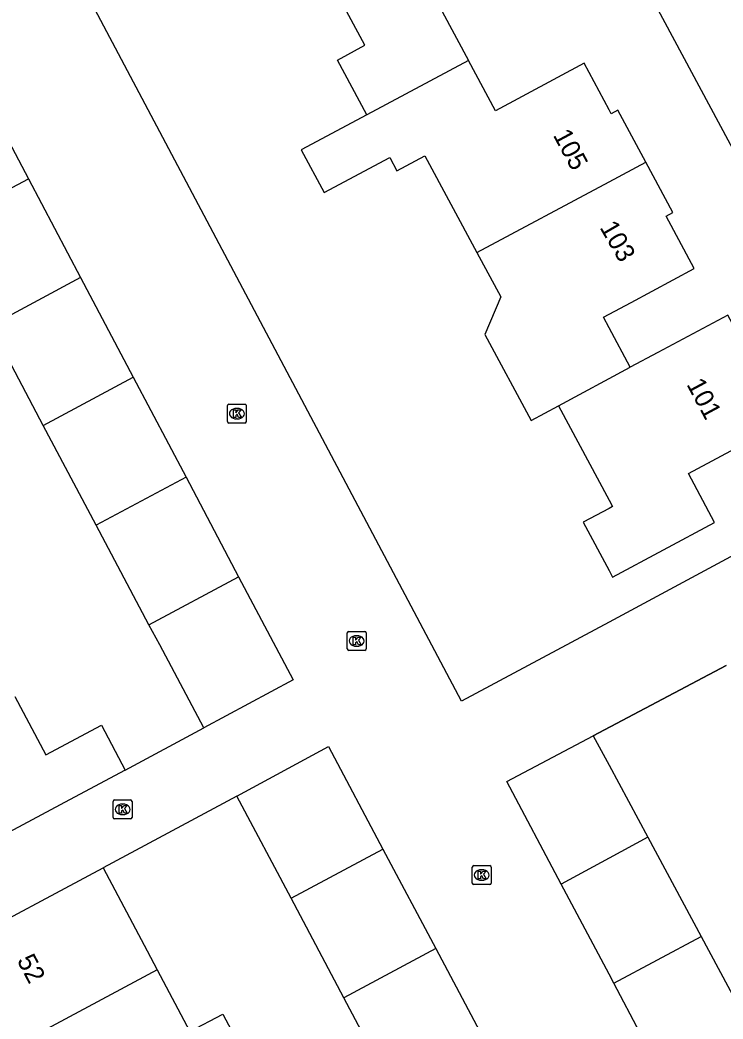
# Model space of a CAD drawing. Extents: x 157793 to 159380, y 380882 to 382313.
# Drawn here: x 158968.6 to 159006.1, y 381786.9 to 381840.1 of the extents above; entities that cross this region are included whole.
import ezdxf

# ---------------------------------------------------------------- set-up
doc = ezdxf.new("R2010")
doc.units = 0
for name, color, linetype in [('IMGEO_Kolk', 7, 'Continuous'), ('IMGEO_Muur', 7, 'Continuous'), ('IMGEO_Pand', 7, 'Continuous'), ('IMGEO_Pand_nummerreeks', 7, 'Continuous'), ('IMGEO_Rijbaan_lokaal_open', 7, 'Continuous'), ('IMGEO_Voetpad_open', 7, 'Continuous')]:
    doc.layers.add(name, color=color, linetype=linetype)

msp = doc.modelspace()

# ---------------------------------------------------------------- linework, layer by layer
at = {"layer": 'IMGEO_Kolk'}
for p, q in [((158979.689, 381818.67), (158979.689, 381819.522)), ((158979.764, 381819.596), (158980.616, 381819.596)), ((158980.177, 381819.376), (158980.202, 381819.376)), ((158980.69, 381819.522), (158980.69, 381818.67)), ((158980.616, 381818.596), (158979.764, 381818.596)), ((158980.2, 381818.816), (158980.175, 381818.816)), ((158986.064, 381806.57), (158986.064, 381807.422)), ((158986.139, 381807.496), (158986.991, 381807.496)), ((158987.065, 381807.422), (158987.065, 381806.57)), ((158986.552, 381807.276), (158986.577, 381807.276)), ((158986.991, 381806.496), (158986.139, 381806.496)), ((158986.575, 381806.716), (158986.55, 381806.716)), ((158973.605, 381797.606), (158973.605, 381798.458)), ((158973.68, 381798.532), (158974.532, 381798.532)), ((158974.606, 381798.458), (158974.606, 381797.606)), ((158974.093, 381798.312), (158974.118, 381798.312)), ((158974.532, 381797.532), (158973.68, 381797.532)), ((158974.116, 381797.752), (158974.091, 381797.752)), ((158992.719, 381794.112), (158992.719, 381794.964)), ((158992.794, 381795.038), (158993.646, 381795.038)), ((158993.207, 381794.818), (158993.232, 381794.818)), ((158993.72, 381794.964), (158993.72, 381794.112)), ((158993.23, 381794.258), (158993.205, 381794.258)), ((158993.646, 381794.038), (158992.794, 381794.038))]:
    msp.add_line(p, q, dxfattribs=at)
for points in [[(158979.689, 381818.67), (158979.689, 381819.522)], [(158979.764, 381819.596), (158980.616, 381819.596)], [(158980.01, 381819.296), (158980.133, 381819.296), (158980.133, 381819.145), (158980.263, 381819.296), (158980.427, 381819.296), (158980.281, 381819.145), (158980.434, 381818.896), (158980.282, 381818.896), (158980.197, 381819.06), (158980.133, 381818.993), (158980.133, 381818.896), (158980.01, 381818.896), (158980.01, 381819.296)], [(158980.69, 381819.522), (158980.69, 381818.67)], [(158980.616, 381818.596), (158979.764, 381818.596)], [(158986.064, 381806.57), (158986.064, 381807.422)], [(158986.139, 381807.496), (158986.991, 381807.496)], [(158987.065, 381807.422), (158987.065, 381806.57)], [(158986.385, 381807.196), (158986.508, 381807.196), (158986.508, 381807.045), (158986.638, 381807.196), (158986.802, 381807.196), (158986.656, 381807.045), (158986.809, 381806.796), (158986.657, 381806.796), (158986.572, 381806.96), (158986.508, 381806.893), (158986.508, 381806.796), (158986.385, 381806.796), (158986.385, 381807.196)], [(158986.991, 381806.496), (158986.139, 381806.496)], [(158973.605, 381797.606), (158973.605, 381798.458)], [(158973.68, 381798.532), (158974.532, 381798.532)], [(158974.606, 381798.458), (158974.606, 381797.606)], [(158973.926, 381798.232), (158974.049, 381798.232), (158974.049, 381798.081), (158974.179, 381798.232), (158974.343, 381798.232), (158974.197, 381798.081), (158974.35, 381797.832), (158974.198, 381797.832), (158974.113, 381797.996), (158974.049, 381797.929), (158974.049, 381797.832), (158973.926, 381797.832), (158973.926, 381798.232)], [(158974.532, 381797.532), (158973.68, 381797.532)], [(158992.719, 381794.112), (158992.719, 381794.964)], [(158992.794, 381795.038), (158993.646, 381795.038)], [(158993.04, 381794.738), (158993.163, 381794.738), (158993.163, 381794.587), (158993.293, 381794.738), (158993.457, 381794.738), (158993.311, 381794.587), (158993.464, 381794.338), (158993.312, 381794.338), (158993.227, 381794.502), (158993.163, 381794.435), (158993.163, 381794.338), (158993.04, 381794.338), (158993.04, 381794.738)], [(158993.72, 381794.964), (158993.72, 381794.112)], [(158993.646, 381794.038), (158992.794, 381794.038)]]:
    msp.add_lwpolyline(points, dxfattribs=at)
for centre, start, end in [((158979.766, 381819.52), 91.552, 178.448), ((158979.766, 381819.52), 91.552, 178.448), ((158980.614, 381819.52), 1.552, 88.448), ((158980.614, 381819.52), 1.552, 88.448), ((158979.766, 381818.672), 181.552, 268.448), ((158979.766, 381818.672), 181.552, 268.448), ((158980.614, 381818.672), 271.552, 358.448), ((158980.614, 381818.672), 271.552, 358.448), ((158986.141, 381807.42), 91.552, 178.448), ((158986.141, 381807.42), 91.552, 178.448), ((158986.989, 381807.42), 1.552, 88.448), ((158986.989, 381807.42), 1.552, 88.448), ((158986.141, 381806.572), 181.552, 268.448), ((158986.141, 381806.572), 181.552, 268.448), ((158986.989, 381806.572), 271.552, 358.448), ((158986.989, 381806.572), 271.552, 358.448), ((158973.682, 381798.456), 91.552, 178.448), ((158973.682, 381798.456), 91.552, 178.448), ((158974.53, 381798.456), 1.552, 88.448), ((158974.53, 381798.456), 1.552, 88.448), ((158973.682, 381797.608), 181.552, 268.448), ((158973.682, 381797.608), 181.552, 268.448), ((158974.53, 381797.608), 271.552, 358.448), ((158974.53, 381797.608), 271.552, 358.448), ((158992.796, 381794.962), 91.552, 178.448), ((158992.796, 381794.962), 91.552, 178.448), ((158993.644, 381794.962), 1.552, 88.448), ((158993.644, 381794.962), 1.552, 88.448), ((158992.796, 381794.114), 181.552, 268.448), ((158992.796, 381794.114), 181.552, 268.448), ((158993.644, 381794.114), 271.552, 358.448), ((158993.644, 381794.114), 271.552, 358.448)]:
    msp.add_arc(centre, 0.0765, start, end, dxfattribs=at)
for centre, major_axis, ratio, start_param, end_param in [((158980.176, 381819.096), (-0.387, 0.002), 0.722429, 4.712389, 7.853982), ((158980.201, 381819.096), (-0.39, 0.002), 0.717154, 1.570796, 4.712389), ((158986.551, 381806.996), (-0.387, 0.002), 0.722429, 4.712389, 7.853982), ((158986.576, 381806.996), (-0.39, 0.002), 0.717154, 1.570796, 4.712389), ((158974.092, 381798.032), (-0.387, 0.002), 0.722429, 4.712389, 7.853982), ((158974.117, 381798.032), (-0.39, 0.002), 0.717154, 1.570796, 4.712389), ((158993.206, 381794.538), (-0.387, 0.002), 0.722429, 4.712389, 7.853982), ((158993.231, 381794.538), (-0.39, 0.002), 0.717154, 1.570796, 4.712389)]:
    msp.add_ellipse(centre, major_axis=major_axis, ratio=ratio, start_param=start_param, end_param=end_param, dxfattribs=at)
at = {"layer": 'IMGEO_Muur'}
for points in [[(159006.231, 381805.693), (158999.159, 381801.948)], [(158980.189, 381798.74), (158973.061, 381794.922)]]:
    msp.add_lwpolyline(points, dxfattribs=at)
at = {"layer": 'IMGEO_Pand'}
for points in [[(158993.349, 381848.799), (158994.818, 381846.066), (158994.35, 381845.815), (158995.837, 381843.048), (158991.11, 381840.506), (158992.513, 381837.895)], [(158987.107, 381835.001), (158985.539, 381837.917), (158986.996, 381838.701), (158984.188, 381843.925)], [(158992.513, 381837.895), (158987.107, 381835.001)], [(159001.952, 381832.49), (159000.473, 381835.242), (159000.115, 381835.05), (159000, 381835.264), (158998.666, 381837.75), (158993.953, 381835.216), (158992.513, 381837.895)], [(158966.24, 381836.989), (158969.088, 381831.598)], [(158987.107, 381835.001), (158983.613, 381833.131), (158984.834, 381830.859), (158988.325, 381832.735), (158988.708, 381832.022), (158990.199, 381832.823), (158992.967, 381827.672)], [(158992.967, 381827.672), (159000, 381831.443), (159001.952, 381832.49)], [(159001.129, 381821.567), (159000, 381823.667), (158999.699, 381824.227), (159000, 381824.389), (159001.173, 381825.019), (159004.529, 381826.822), (159003.036, 381829.606), (159003.398, 381829.801), (159001.952, 381832.49)], [(158964.271, 381829.041), (158969.088, 381831.598)], [(158969.088, 381831.598), (158971.866, 381826.34)], [(158992.967, 381827.672), (158994.234, 381825.315), (158993.392, 381823.31), (158995.856, 381818.726), (158997.306, 381819.505)], [(158971.866, 381826.34), (158967.067, 381823.769)], [(158971.866, 381826.34), (158974.669, 381821.035)], [(158997.306, 381819.505), (159000, 381814.493), (159000.183, 381814.153), (159000, 381814.055), (158998.619, 381813.316), (159000, 381810.747), (159000.19, 381810.394), (159005.616, 381813.308), (159004.223, 381815.909), (159009.001, 381818.469), (159007.392, 381821.465), (159007.756, 381821.66), (159006.318, 381824.336), (159002.603, 381822.359), (159001.129, 381821.567)], [(158969.878, 381818.47), (158967.067, 381823.769)], [(158997.306, 381819.505), (159001.129, 381821.567)], [(158969.878, 381818.47), (158974.669, 381821.035)], [(158974.669, 381821.035), (158977.479, 381815.717)], [(158972.695, 381813.16), (158969.878, 381818.47)], [(158977.479, 381815.717), (158972.695, 381813.16)], [(158977.479, 381815.717), (158980.278, 381810.419)], [(158975.504, 381807.864), (158972.695, 381813.16)], [(158975.504, 381807.864), (158980.278, 381810.419)], [(158980.278, 381810.419), (158983.183, 381804.921), (158978.42, 381802.367)], [(158978.42, 381802.367), (158976.077, 381806.785), (158975.504, 381807.864)], [(158968.367, 381804.045), (158970.019, 381800.931), (158972.972, 381802.508), (158974.244, 381800.126)], [(158997.459, 381794.048), (158994.565, 381799.51), (158999.159, 381801.948)], [(158999.159, 381801.948), (159000, 381800.383), (159002.059, 381796.552)], [(158980.189, 381798.74), (158985.064, 381801.373), (158987.959, 381795.921)], [(158974.244, 381800.126), (158971.284, 381798.545), (158963.315, 381794.288)], [(158983.072, 381793.305), (158980.189, 381798.74)], [(159002.059, 381796.552), (159000, 381795.432), (158997.459, 381794.048)], [(159002.059, 381796.552), (159004.901, 381791.266)], [(158983.072, 381793.305), (158987.959, 381795.921)], [(158987.959, 381795.921), (158990.771, 381790.623)], [(158965.217, 381790.741), (158973.061, 381794.922)], [(158973.061, 381794.922), (158975.404, 381790.505), (158975.944, 381789.488)], [(159000.247, 381788.786), (159000, 381789.253), (158997.459, 381794.048)], [(158985.883, 381788.005), (158983.072, 381793.305)], [(159000.247, 381788.786), (159004.901, 381791.266)], [(159004.901, 381791.266), (159007.741, 381785.981)], [(158990.771, 381790.623), (158985.883, 381788.005)], [(158990.771, 381790.623), (158993.58, 381785.333)], [(158975.944, 381789.488), (158968.096, 381785.286)], [(158975.944, 381789.488), (158977.685, 381786.205), (158979.431, 381787.131), (158980.497, 381785.121), (158978.755, 381784.188)], [(159003.066, 381783.466), (159000.247, 381788.786)], [(158988.692, 381782.711), (158985.883, 381788.005)]]:
    msp.add_lwpolyline(points, dxfattribs=at)
at = {"layer": 'IMGEO_Rijbaan_lokaal_open'}
for points in [[(159015.598, 381816.381), (159006.457, 381811.471), (159000, 381808.003), (158992.144, 381803.784), (158960.815, 381862.908), (158954.367, 381859.47)], [(158999.159, 381801.948), (159006.231, 381805.693)], [(158974.244, 381800.126), (158978.42, 381802.367)], [(158980.189, 381798.74), (158973.061, 381794.922)]]:
    msp.add_lwpolyline(points, dxfattribs=at)
at = {"layer": 'IMGEO_Voetpad_open'}
msp.add_lwpolyline([(158981.207, 381880.493), (159000, 381845.459), (159015.598, 381816.381)], dxfattribs=at)

# ---------------------------------------------------------------- texts
at = {"layer": 'IMGEO_Pand_nummerreeks'}
for s, rotation, p in [('105', 298.218, (158996.997, 381833.923)), ('103', 300.017, (158999.478, 381829.009)), ('101', 298.2122, (159004.103, 381820.66)), ('52', 297.8269, (158968.458, 381789.997))]:
    msp.add_text(s, height=1, rotation=rotation, dxfattribs=at).set_placement(p)

doc.saveas('drawing.dxf')
